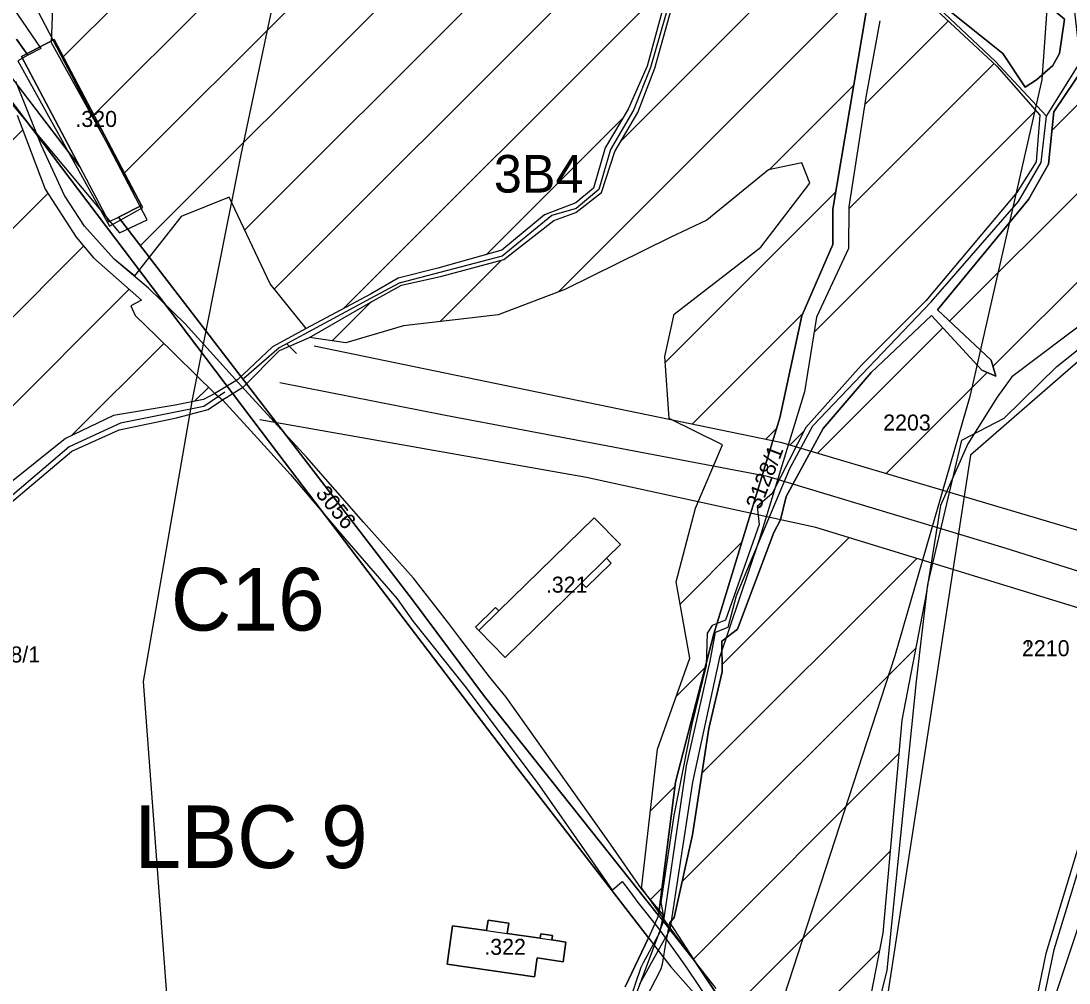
# Model space of a CAD drawing. Extents: x -564810 to -550519, y -1045831 to -1034011.
# Drawn here: x -553141.5 to -552807.2, y -1037395.7 to -1037088.7 of the extents above; entities that cross this region are included whole.
import ezdxf

# ---------------------------------------------------------------- set-up
doc = ezdxf.new("R2010")
doc.units = 0
for name, color, linetype in [('KN stav', 7, 'Continuous'), ('Lesní porost', 7, 'Continuous'), ('označ pol cest', 7, 'Continuous'), ('Parcelní čísla', 7, 'Continuous'), ('Polní cesty stavající', 7, 'Continuous'), ('STG', 7, 'Continuous'), ('Vedení VN', 7, 'Continuous'), ('vodní toky', 7, 'Continuous'), ('Vrstva 22', 7, 'Continuous'), ('Vrstva 33', 7, 'Continuous'), ('Vrstva 4', 7, 'Continuous'), ('Vrstva 5', 7, 'Continuous'), ('zamokř ploch', 7, 'Continuous')]:
    doc.layers.add(name, color=color, linetype=linetype)

msp = doc.modelspace()

# ---------------------------------------------------------------- linework, layer by layer
at = {"layer": 'KN stav'}
for p, q in [((-552871.88, -1037085.78), (-552882.56, -1037148.8)), ((-552882.56, -1037148.8), (-552871.88, -1037085.78)), ((-552867.52, -1037088.69), (-552871.98, -1037113)), ((-553160.93, -1037092.73), (-553059.28, -1037227.09)), ((-553059.28, -1037227.09), (-553160.93, -1037092.73)), ((-553130.92, -1037094.59), (-553141.31, -1037100.06)), ((-553141.31, -1037100.06), (-553130.92, -1037094.59)), ((-553103, -1037147.6), (-553130.92, -1037094.59)), ((-553130.92, -1037094.59), (-553103, -1037147.6)), ((-553122.77, -1037135.25), (-553151.63, -1037097.49)), ((-553151.63, -1037097.49), (-553122.77, -1037135.25)), ((-553141.31, -1037100.06), (-553122.77, -1037135.25)), ((-553122.77, -1037135.25), (-553141.31, -1037100.06)), ((-552871.98, -1037113), (-552877.37, -1037148.07)), ((-553122.77, -1037135.25), (-553113.5, -1037152.86)), ((-553110.38, -1037151.29), (-553103, -1037147.6)), ((-553103, -1037147.6), (-553110.38, -1037151.29)), ((-552882.56, -1037148.8), (-552882.56, -1037160.04)), ((-552882.56, -1037160.04), (-552882.56, -1037148.8)), ((-552877.37, -1037148.07), (-552877.5, -1037161.32)), ((-553113.5, -1037152.86), (-553110.38, -1037151.29)), ((-553016.57, -1037273.46), (-553110.38, -1037151.29)), ((-553110.38, -1037151.29), (-553016.57, -1037273.46)), ((-552882.56, -1037160.04), (-552892.45, -1037182.8)), ((-552892.45, -1037182.8), (-552882.56, -1037160.04)), ((-552877.5, -1037161.32), (-552887.68, -1037183.28)), ((-552775.01, -1037164.12), (-552825.42, -1037202.31)), ((-552892.45, -1037182.8), (-552899.38, -1037215.38)), ((-552899.38, -1037215.38), (-552892.45, -1037182.8)), ((-552887.68, -1037183.28), (-552891.52, -1037207.07)), ((-552825.42, -1037202.31), (-552830.12, -1037208.79)), ((-552891.52, -1037207.07), (-552905.99, -1037254.3)), ((-552830.12, -1037208.79), (-552839.4, -1037223.67)), ((-552899.38, -1037215.38), (-552920.46, -1037284.27)), ((-552920.46, -1037284.27), (-552899.38, -1037215.38)), ((-552839.4, -1037223.67), (-552848.16, -1037243.31)), ((-553059.28, -1037227.09), (-552983.25, -1037327.01)), ((-552983.25, -1037327.01), (-553059.28, -1037227.09)), ((-552848.16, -1037243.31), (-552852.88, -1037272.12)), ((-552958.66, -1037247.27), (-552989.04, -1037276.99)), ((-552989.04, -1037276.99), (-552958.66, -1037247.27)), ((-552950.29, -1037255.83), (-552958.66, -1037247.27)), ((-552958.66, -1037247.27), (-552950.29, -1037255.83)), ((-552954.73, -1037260.17), (-552950.29, -1037255.83)), ((-552950.29, -1037255.83), (-552954.73, -1037260.17)), ((-552905.99, -1037254.3), (-552918.69, -1037291.8)), ((-552961.2, -1037269.52), (-552953.22, -1037261.71)), ((-552953.22, -1037261.71), (-552961.2, -1037269.52)), ((-552953.22, -1037261.71), (-552954.73, -1037260.17)), ((-552954.73, -1037260.17), (-552953.22, -1037261.71)), ((-552987.07, -1037291.81), (-552962.71, -1037267.98)), ((-552962.71, -1037267.98), (-552987.07, -1037291.81)), ((-552962.71, -1037267.98), (-552961.2, -1037269.52)), ((-552961.2, -1037269.52), (-552962.71, -1037267.98)), ((-552852.88, -1037272.12), (-552860.47, -1037311.88)), ((-552993.6, -1037304.25), (-553016.57, -1037273.46)), ((-553016.57, -1037273.46), (-552993.6, -1037304.25)), ((-552990.15, -1037275.86), (-552996.54, -1037282.12)), ((-552996.54, -1037282.12), (-552990.15, -1037275.86)), ((-552989.04, -1037276.99), (-552990.15, -1037275.86)), ((-552990.15, -1037275.86), (-552989.04, -1037276.99)), ((-552996.54, -1037282.12), (-552995.44, -1037283.25)), ((-552995.44, -1037283.25), (-552996.54, -1037282.12)), ((-552995.44, -1037283.25), (-552987.07, -1037291.81)), ((-552987.07, -1037291.81), (-552995.44, -1037283.25)), ((-552920.46, -1037284.27), (-552932.71, -1037331.62)), ((-552932.71, -1037331.62), (-552920.46, -1037284.27)), ((-552918.69, -1037291.8), (-552927.24, -1037331.6)), ((-552938.17, -1037374.16), (-552993.6, -1037304.25)), ((-552993.6, -1037304.25), (-552938.17, -1037374.16)), ((-552860.47, -1037311.88), (-552866.59, -1037379.77)), ((-552983.25, -1037327.01), (-552941.29, -1037381.3)), ((-552941.29, -1037381.3), (-552983.25, -1037327.01)), ((-552932.71, -1037331.62), (-552938.17, -1037374.16)), ((-552938.17, -1037374.16), (-552932.71, -1037331.62)), ((-552927.24, -1037331.6), (-552934.48, -1037378.74)), ((-552800.39, -1037339.77), (-552814.6, -1037386.27)), ((-552798.78, -1037341.76), (-552811.99, -1037385.15)), ((-552992.51, -1037375.65), (-552992.99, -1037378.98)), ((-552992.99, -1037378.98), (-552992.51, -1037375.65)), ((-552985.88, -1037376.59), (-552992.51, -1037375.65)), ((-552992.51, -1037375.65), (-552985.88, -1037376.59)), ((-552938.17, -1037374.16), (-552941.29, -1037381.3)), ((-553003.8, -1037377.42), (-553005.57, -1037389.66)), ((-553005.57, -1037389.66), (-553003.8, -1037377.42)), ((-552992.99, -1037378.98), (-553003.8, -1037377.42)), ((-553003.8, -1037377.42), (-552992.99, -1037378.98)), ((-552986.36, -1037379.94), (-552985.88, -1037376.59)), ((-552985.88, -1037376.59), (-552986.36, -1037379.94)), ((-552934.48, -1037378.74), (-552938.18, -1037385.33)), ((-552934.48, -1037378.74), (-552919.84, -1037397.46)), ((-552975.87, -1037381.45), (-552986.36, -1037379.94)), ((-552986.36, -1037379.94), (-552975.87, -1037381.45)), ((-552975.66, -1037380), (-552975.87, -1037381.45)), ((-552975.87, -1037381.45), (-552975.66, -1037380)), ((-552971.96, -1037380.53), (-552975.66, -1037380)), ((-552975.66, -1037380), (-552971.96, -1037380.53)), ((-552972.17, -1037381.98), (-552971.96, -1037380.53)), ((-552971.96, -1037380.53), (-552972.17, -1037381.98)), ((-552967.64, -1037382.64), (-552972.17, -1037381.98)), ((-552972.17, -1037381.98), (-552967.64, -1037382.64)), ((-552968.55, -1037388.92), (-552967.64, -1037382.64)), ((-552967.64, -1037382.64), (-552968.55, -1037388.92)), ((-552941.29, -1037381.3), (-552948.71, -1037396.94)), ((-552948.71, -1037396.94), (-552941.29, -1037381.3)), ((-552866.59, -1037379.77), (-552881.52, -1037456.58)), ((-552938.18, -1037385.33), (-552944.19, -1037396.05)), ((-552938.18, -1037385.33), (-552934.15, -1037390.54)), ((-552814.6, -1037386.27), (-552823.56, -1037430.05)), ((-552811.99, -1037385.15), (-552821.48, -1037430.16)), ((-553005.57, -1037389.66), (-552977.67, -1037393.69)), ((-552977.67, -1037393.69), (-553005.57, -1037389.66)), ((-552977.67, -1037393.69), (-552976.81, -1037387.73)), ((-552976.81, -1037387.73), (-552977.67, -1037393.69)), ((-552976.81, -1037387.73), (-552968.55, -1037388.92)), ((-552968.55, -1037388.92), (-552976.81, -1037387.73)), ((-552934.15, -1037390.54), (-552907.5, -1037420.66))]:
    msp.add_line(p, q, dxfattribs=at)
at = {"layer": 'Lesní porost'}
for p, q in [((-553108.48, -1037137.2), (-552938.17, -1036966.9)), ((-553103.39, -1037160.4), (-552919.72, -1036976.73)), ((-553070.11, -1037155.41), (-552922.98, -1037008.28)), ((-553060.69, -1037174.28), (-552926.08, -1037039.67)), ((-553127.99, -1037100.15), (-553093.08, -1037065.24)), ((-553118.23, -1037118.68), (-553076.6, -1037077.04)), ((-553038.67, -1037180.54), (-552934.45, -1037076.31)), ((-552949.97, -1037126.84), (-552899.29, -1037076.16)), ((-552970.05, -1037175.2), (-552878.98, -1037084.13)), ((-552872.34, -1037115.36), (-552845.74, -1037088.75)), ((-552812.66, -1037123.65), (-552788.23, -1037099.22)), ((-552812.35, -1037102.93), (-552810.24, -1037099.06)), ((-552877.38, -1037148.68), (-552831.05, -1037102.35)), ((-552902.77, -1037136.21), (-552875.87, -1037109.31)), ((-552845.25, -1037184.52), (-552773.8, -1037113.08)), ((-552888.45, -1037188.03), (-552817.76, -1037117.34)), ((-552993.15, -1037163.3), (-552949.34, -1037119.49)), ((-553290.4, -1037272.94), (-553140.92, -1037123.46)), ((-552831.43, -1037198.99), (-552759.52, -1037127.08)), ((-553278.5, -1037289.32), (-553132.95, -1037143.77)), ((-552935.96, -1037197.68), (-552881.64, -1037143.36)), ((-553266.72, -1037305.83), (-553121.5, -1037160.6)), ((-553007.77, -1037184.64), (-552988.21, -1037165.08)), ((-553254.45, -1037321.84), (-553106.96, -1037174.35)), ((-553042.19, -1037190.78), (-553029.7, -1037178.29)), ((-552927.31, -1037217.32), (-552892.19, -1037182.2)), ((-552887.36, -1037226.64), (-552847.38, -1037186.66)), ((-553125.37, -1037221.04), (-553095.95, -1037191.62)), ((-552865.54, -1037233.09), (-552833.3, -1037200.86)), ((-553086.12, -1037210.07), (-553081.68, -1037205.64)), ((-552903.87, -1037222.16), (-552900.39, -1037218.68)), ((-552896.16, -1037224.03), (-552891.64, -1037219.51)), ((-552931.24, -1037274.78), (-552911.52, -1037255.06)), ((-552917.86, -1037294.09), (-552877.34, -1037253.58)), ((-552924.28, -1037328.8), (-552855.69, -1037260.21)), ((-552930.65, -1037363.46), (-552856.08, -1037288.88)), ((-552932.5, -1037304.33), (-552923.26, -1037295.08)), ((-552926.98, -1037388.06), (-552861.43, -1037322.51)), ((-552940.67, -1037340.78), (-552932.89, -1037332.99)), ((-552914.81, -1037404.18), (-552864.23, -1037353.6)), ((-552940.68, -1037369.07), (-552937.05, -1037365.44)), ((-552902.7, -1037420.36), (-552867.67, -1037385.32))]:
    msp.add_line(p, q, dxfattribs=at)
for points in [[(-553142.91, -1037094.55), (-553139.29, -1037099.69), (-553142.45, -1037101.46), (-553113.25, -1037154.18), (-553102.58, -1037148.29), (-553131.8, -1037095.67), (-553130.98, -1037075.85), (-553110.01, -1037068.01), (-553092.81, -1037065.2), (-553080.66, -1037076.27), (-553062.63, -1037079.69), (-553052.57, -1037057.35), (-553039.77, -1037049.68), (-553046.85, -1036995.87), (-553036.74, -1036969.29), (-553040.68, -1036956.03), (-553034.35, -1036947.04), (-553030.25, -1036939.75), (-553035.39, -1036944.01), (-553043.05, -1036954.42), (-553049.43, -1036936.91), (-553085.28, -1036891.02)], [(-552810.24, -1037099.06), (-552808.61, -1037088.2), (-552833.03, -1037067.34), (-552834.22, -1037070.92), (-552832.38, -1037079.88), (-552845.29, -1037085.51), (-552828.27, -1037099.13)], [(-552933.09, -1037071.34), (-552941.77, -1037103.14), (-552947.77, -1037116.87), (-552955.19, -1037129.26), (-552958.83, -1037142.05), (-552964.46, -1037146.74), (-552974.45, -1037150.55), (-552988.07, -1037161.87), (-553008.57, -1037167.63), (-553021.17, -1037170.77), (-553030, -1037175.94), (-553050.54, -1037186.83), (-553062.01, -1037172.65), (-553075.04, -1037144.92), (-553090.39, -1037151.1), (-553105.31, -1037170.06), (-553111.79, -1037164.71), (-553121.26, -1037154.18), (-553127.56, -1037144.4), (-553135.02, -1037128.26), (-553143.17, -1037107.99)], [(-552943.52, -1037365.63), (-552938.41, -1037321.06), (-552928.16, -1037292.02), (-552932.5, -1037267.69), (-552926.3, -1037244.2), (-552917.76, -1037223.99), (-552934.74, -1037215.61), (-552936.09, -1037195.76), (-552933.16, -1037182.33), (-552905.5, -1037160.91), (-552889.81, -1037140.52), (-552892.41, -1037134.03), (-552903, -1037136.26), (-552922.76, -1037152.32), (-552934.4, -1037157.79), (-552968.01, -1037174.43), (-552989.28, -1037182.49), (-553019.46, -1037186), (-553037.82, -1037191.4), (-553049.48, -1037189.75), (-553029.17, -1037177.98), (-553020.09, -1037173), (-553007.27, -1037170.21), (-552987.51, -1037164.89), (-552971.48, -1037152.39), (-552964.47, -1037149.86), (-552956.26, -1037143.5), (-552952.05, -1037130.35), (-552944.69, -1037117.94), (-552939.26, -1037103.77), (-552930.48, -1037072.14)], [(-552849.55, -1037085.22), (-552830.17, -1037103.17), (-552816.47, -1037118.81), (-552817.67, -1037133.71), (-552823.79, -1037143.46), (-552852.83, -1037178.07), (-552873.47, -1037198.62), (-552891.1, -1037218.45), (-552901.83, -1037239.56), (-552906.62, -1037243.7), (-552906.02, -1037249.45), (-552916.79, -1037279.9), (-552921.02, -1037281.63), (-552922.55, -1037284.1), (-552922.87, -1037294.35), (-552927.53, -1037313.12), (-552933.23, -1037342.22), (-552937.38, -1037370), (-552936.66, -1037373.95)], [(-552828.27, -1037099.13), (-552821.11, -1037109.83), (-552817.59, -1037107.53), (-552812.35, -1037102.93)], [(-552801.87, -1037102.75), (-552812.06, -1037117.74), (-552813.76, -1037134.42), (-552820.13, -1037145.72), (-552849.14, -1037180.86), (-552832.04, -1037196.95), (-552830.52, -1037202.07), (-552834.95, -1037200.15), (-552850.99, -1037182.74), (-552870.24, -1037200.85), (-552885.59, -1037218.74), (-552897.39, -1037240.47), (-552899.24, -1037247.88), (-552901.37, -1037251.97), (-552912.97, -1037282.85), (-552917.9, -1037286.63), (-552917.85, -1037296.41), (-552922.07, -1037314.53), (-552927.33, -1037348.43), (-552933.17, -1037374.83), (-552934.54, -1037376.55), (-552926.84, -1037388.27), (-552909.95, -1037413.51)], [(-552873.9, -1037426.7), (-552865.23, -1037391.6), (-552855.84, -1037299.41), (-552852.18, -1037268.6), (-552841.36, -1037222.45), (-552827.86, -1037215.43), (-552811.1, -1037199.02), (-552789.98, -1037182.17)], [(-552936.66, -1037373.95), (-552936.66, -1037373.95), (-552943.52, -1037365.63)]]:
    msp.add_lwpolyline(points, dxfattribs=at)
at = {"layer": 'Polní cesty stavající'}
for p, q in [((-553135.02, -1037128.26), (-553143.17, -1037107.99)), ((-553142.67, -1037118.79), (-553133.83, -1037142.41)), ((-553127.56, -1037144.4), (-553135.02, -1037128.26)), ((-553133.83, -1037142.41), (-553123.91, -1037157.68)), ((-553121.26, -1037154.18), (-553127.56, -1037144.4)), ((-553111.79, -1037164.71), (-553121.26, -1037154.18)), ((-553123.91, -1037157.68), (-553118.39, -1037164.36)), ((-553118.39, -1037164.36), (-553103, -1037177.81)), ((-553100.8, -1037173.94), (-553111.79, -1037164.71)), ((-553089.15, -1037185.36), (-553100.8, -1037173.94)), ((-553103, -1037177.81), (-553106.41, -1037179.64)), ((-553106.41, -1037179.64), (-553105.09, -1037182.7)), ((-553071.18, -1037205.25), (-553089.15, -1037185.36)), ((-553050.26, -1037228.06), (-553071.18, -1037205.25)), ((-553032.21, -1037248.65), (-553050.26, -1037228.06)), ((-553016.28, -1037266.55), (-553032.21, -1037248.65)), ((-553037.61, -1037254.46), (-553021.52, -1037273.16)), ((-553004.69, -1037281.37), (-553016.28, -1037266.55)), ((-553021.52, -1037273.16), (-553016.39, -1037280.32)), ((-553016.39, -1037280.32), (-553016.39, -1037280.32)), ((-553016.39, -1037280.32), (-552999.91, -1037300.96)), ((-553001.49, -1037285.72), (-553004.69, -1037281.37)), ((-552991.99, -1037298.06), (-553001.49, -1037285.72)), ((-552986.75, -1037304.49), (-552991.99, -1037298.06)), ((-552999.91, -1037300.96), (-552976.88, -1037331.72)), ((-552976.88, -1037331.72), (-552960.33, -1037355.39)), ((-552949.73, -1037363.27), (-552947.25, -1037366.52)), ((-552943.49, -1037365.4), (-552943.52, -1037365.63)), ((-552934.73, -1037377.71), (-552943.49, -1037365.4)), ((-552947.25, -1037366.52), (-552944.76, -1037369.98)), ((-552944.76, -1037369.98), (-552938.07, -1037378.4)), ((-552938.07, -1037378.4), (-552929.49, -1037390.31)), ((-552926.84, -1037388.27), (-552934.73, -1037377.71)), ((-552909.95, -1037413.51), (-552926.84, -1037388.27)), ((-552929.49, -1037390.31), (-552911.67, -1037416.95))]:
    msp.add_line(p, q, dxfattribs=at)
for points in [[(-553147.02, -1037079.93), (-553135.16, -1037097.46), (-553139.29, -1037099.69), (-553142.91, -1037094.55)], [(-553105.09, -1037182.7), (-553098.26, -1037189.35), (-553079.67, -1037207.61), (-553077.18, -1037209.59), (-553066.08, -1037221.9), (-553055.52, -1037233.49), (-553037.61, -1037254.46)], [(-552943.52, -1037365.63), (-552953.44, -1037351.42), (-552986.75, -1037304.49)], [(-552960.33, -1037355.39), (-552952.86, -1037366.08), (-552949.73, -1037363.27)]]:
    msp.add_lwpolyline(points, dxfattribs=at)
at = {"layer": 'STG'}
for points in [[(-553086.83, -1037509.03), (-553102.44, -1037299.55), (-553086.83, -1037209.51), (-553071.21, -1037131.41), (-553050.08, -1037031.26), (-553047.33, -1036952.24), (-553054.68, -1036883.33), (-553078.56, -1036837.39), (-553119.89, -1036809.83), (-553157.55, -1036794.21), (-553196.13, -1036789.62), (-553152.96, -1036760.21), (-553125.41, -1036746.43), (-553070.29, -1036720.71), (-552977.52, -1036697.74), (-552896.69, -1036677.52), (-552848, -1036668.34), (-552776.36, -1036649.96), (-552684.5, -1036608.61), (-552638.57, -1036588.4), (-552609.18, -1036560.84), (-552571.52, -1036514.9), (-552546.72, -1036489.17)], [(-552837.9, -1036875.06), (-552831.47, -1036931.11), (-552814.94, -1036988.08), (-552810.34, -1037029.42), (-552815.85, -1037107.52), (-552838.82, -1037208.59), (-552862.7, -1037291.28), (-552904.04, -1037418.07)]]:
    msp.add_lwpolyline(points, dxfattribs=at)
at = {"layer": 'Vedení VN'}
msp.add_line((-553056.79, -1037191.67), (-553053.61, -1037194.85), dxfattribs=at)
for points in [[(-554311.13, -1038894.55), (-554183.26, -1038768.06), (-553948.71, -1038736.97), (-553887.24, -1038715.77), (-553721.22, -1038534.86), (-553615.96, -1038471.97), (-553583.46, -1038409.78), (-553495.15, -1038284), (-553204.09, -1037884.03), (-552966, -1037802.05), (-552952.58, -1037796.4), (-552903.13, -1037697.47), (-552835.31, -1037471.34), (-552755.48, -1037231.07), (-552629.72, -1036976.67), (-552323.11, -1036754.78)], [(-553047.96, -1037192.38), (-552899.24, -1037223.12), (-552839.55, -1037240.79), (-552763.25, -1037263.4)], [(-552759.05, -1037278.62), (-552827.53, -1037256.98), (-552903.33, -1037234.05), (-552956.53, -1037223.97), (-553006.1, -1037214.62), (-553058.96, -1037204.24)], [(-552773.84, -1037285.31), (-552887.94, -1037250.33), (-552961.06, -1037234.43), (-553065.26, -1037216.05)]]:
    msp.add_lwpolyline(points, dxfattribs=at)
at = {"layer": 'vodní toky'}
for points in [[(-552958.5, -1036896.1), (-552948.99, -1036909.12), (-552951.83, -1036914.72), (-552946.54, -1036918.5), (-552943.44, -1036914.31), (-552927.71, -1036936.31), (-552903.54, -1036975.12), (-552905.06, -1036977.48), (-552902.52, -1036980.62), (-552900.59, -1036979.32), (-552879.86, -1037006.72), (-552855.84, -1037038.66), (-552844.11, -1037057.79), (-552836.45, -1037065), (-552837.66, -1037068.23), (-552838.67, -1037077.19), (-552847.62, -1037081.64), (-552849.55, -1037085.22), (-552830.17, -1037103.17), (-552816.47, -1037118.81)], [(-552933.09, -1037071.34), (-552941.77, -1037103.14), (-552947.77, -1037116.87), (-552955.19, -1037129.26), (-552958.83, -1037142.05), (-552964.46, -1037146.74), (-552974.45, -1037150.55), (-552988.07, -1037161.87), (-553008.57, -1037167.63), (-553021.17, -1037170.77), (-553030, -1037175.94)], [(-553156.8, -1037252.58), (-553125.26, -1037226.02), (-553110.12, -1037219.16), (-553091.93, -1037215.38), (-553081.83, -1037212.75), (-553077.18, -1037209.59), (-553070.48, -1037205.52), (-553059, -1037193.87), (-553049.48, -1037189.75), (-553029.17, -1037177.98), (-553020.09, -1037173), (-553007.27, -1037170.21), (-552987.51, -1037164.89), (-552971.48, -1037152.39), (-552964.47, -1037149.86), (-552956.26, -1037143.5), (-552952.05, -1037130.35), (-552944.69, -1037117.94), (-552939.26, -1037103.77), (-552930.48, -1037072.14)], [(-552945.2, -1037406.59), (-552937.4, -1037391.37), (-552936.86, -1037389.65), (-552935.72, -1037382.43), (-552934.54, -1037376.55), (-552933.17, -1037374.83), (-552927.33, -1037348.43), (-552922.07, -1037314.53), (-552917.85, -1037296.41), (-552917.9, -1037286.63), (-552912.97, -1037282.85), (-552901.37, -1037251.97), (-552899.24, -1037247.88), (-552897.39, -1037240.47), (-552885.59, -1037218.74), (-552870.24, -1037200.85), (-552850.99, -1037182.74), (-552834.95, -1037200.15), (-552830.52, -1037202.07), (-552832.04, -1037196.95), (-552849.14, -1037180.86), (-552820.13, -1037145.72), (-552813.76, -1037134.42), (-552812.06, -1037117.74), (-552801.87, -1037102.75)], [(-552816.47, -1037118.81), (-552817.67, -1037133.71), (-552823.79, -1037143.46), (-552852.83, -1037178.07), (-552873.47, -1037198.62), (-552891.1, -1037218.45), (-552901.83, -1037239.56), (-552906.62, -1037243.7), (-552906.02, -1037249.45), (-552916.79, -1037279.9), (-552921.02, -1037281.63), (-552922.55, -1037284.1), (-552922.87, -1037294.35), (-552927.53, -1037313.12), (-552933.23, -1037342.22), (-552937.38, -1037370), (-552936.66, -1037373.95), (-552937.85, -1037379.73), (-552943.02, -1037389.3), (-552943.76, -1037390.76), (-552947.58, -1037401.99)], [(-553030, -1037175.94), (-553050.54, -1037186.83), (-553061.21, -1037192.73), (-553072.44, -1037203.25), (-553079.67, -1037207.61), (-553083.25, -1037209.49), (-553092.29, -1037211.33), (-553112, -1037214.66), (-553127.33, -1037221.98), (-553165.53, -1037252.63)]]:
    msp.add_lwpolyline(points, dxfattribs=at)
msp.add_lwpolyline([(-552821.11, -1037109.83), (-552828.27, -1037099.13), (-552845.29, -1037085.51), (-552832.38, -1037079.88), (-552834.22, -1037070.92), (-552833.03, -1037067.34), (-552808.61, -1037088.2), (-552810.24, -1037099.06), (-552812.35, -1037102.93), (-552817.59, -1037107.53)], close=True, dxfattribs=at)
at = {"layer": 'Vrstva 33'}
for points in [[(-552926.77, -1037060.36), (-552931.51, -1037071.8), (-552940.64, -1037103.56), (-552946.14, -1037117.24), (-552953.45, -1037129.69), (-552957.12, -1037142.53), (-552964.42, -1037148.54), (-552972.11, -1037150.76), (-552988.02, -1037163.81), (-553020.87, -1037172.43), (-553029.98, -1037177.29), (-553059.12, -1037192.99), (-553070.41, -1037202.83)], [(-552814.33, -1037119.11), (-552803.47, -1037101.72), (-552805.79, -1037082), (-552830.13, -1037058.95)], [(-552945.47, -1037399.96), (-552936.39, -1037375.77), (-552929.16, -1037326.42), (-552921.63, -1037293.06), (-552919.96, -1037283.71), (-552915.91, -1037282.12), (-552913.23, -1037272.01), (-552896.27, -1037231.58), (-552888.88, -1037217.95), (-552851.1, -1037178.32), (-552823.32, -1037146.37), (-552816.07, -1037133.9), (-552814.33, -1037119.11), (-552830.71, -1037101.5), (-552848.67, -1037084.69)], [(-553076.43, -1037207.14), (-553083.17, -1037211.7), (-553109.77, -1037217.06), (-553126.09, -1037224.66), (-553157.4, -1037251.18), (-553187.5, -1037280.33), (-553204.38, -1037293.78), (-553210.16, -1037300.81), (-553218.28, -1037306.17), (-553224.22, -1037320.52), (-553230.88, -1037326.9), (-553236.97, -1037329.22), (-553246.38, -1037335.02)]]:
    msp.add_lwpolyline(points, dxfattribs=at)
at = {"layer": 'Vrstva 4'}
for p, q in [((-552962.71, -1037267.97), (-552954.73, -1037260.17)), ((-552995.44, -1037283.25), (-552989.05, -1037276.99)), ((-552938.17, -1037374.16), (-552934.48, -1037378.74)), ((-552992.99, -1037378.97), (-552986.36, -1037379.93)), ((-552975.87, -1037381.45), (-552972.17, -1037381.98)), ((-552941.29, -1037381.3), (-552938.18, -1037385.32))]:
    msp.add_line(p, q, dxfattribs=at)
at = {"layer": 'Vrstva 5'}
for points in [[(-553153.82, -1036717.79), (-553120.78, -1036720.53), (-553077.61, -1036697.47), (-552948.67, -1036872.18), (-552799.53, -1037081.76), (-552742.11, -1037143.32), (-552838.62, -1037227.28), (-552866, -1037405.86)], [(-553199.99, -1037048.7), (-553110.11, -1037156.36), (-553101.22, -1037152.15), (-553139.6, -1037078.66), (-553030.07, -1036960.69), (-553100.28, -1036859.58), (-553193.44, -1036929.8)]]:
    msp.add_lwpolyline(points, dxfattribs=at)
at = {"layer": 'zamokř ploch'}
for p, q in [((-552820.34, -1037286.84), (-552820.34, -1037288.34)), ((-552819.34, -1037286.84), (-552819.34, -1037288.34))]:
    msp.add_line(p, q, dxfattribs=at)

# ---------------------------------------------------------------- texts
at = {"layer": 'označ pol cest'}
msp.add_text('C16', height=20, dxfattribs=at).set_placement((-553093.68, -1037283.25))
at = {"layer": 'Parcelní čísla'}
for s, p in [('2203', (-552866.45, -1037219.42)), ('2148/1', (-553156.24, -1037293.42)), ('2210', (-552822.17, -1037291.42))]:
    msp.add_text(s, height=5.1, dxfattribs=at).set_placement(p)
for s, rotation, p in [('3128/1', 68.7088, (-552905.71, -1037244.89)), ('3056', 308.9488, (-553047.75, -1037239.59))]:
    msp.add_text(s, height=5.1, rotation=rotation, dxfattribs=at).set_placement(p)
at = {"layer": 'STG'}
msp.add_text('3B4', height=12, dxfattribs=at).set_placement((-552990.65, -1037143.49))
at = {"layer": 'Vrstva 22'}
for s, p in [('.320', (-553124.13, -1037122.55)), ('.321', (-552974.05, -1037271.15)), ('.322', (-552993.7, -1037386.72))]:
    msp.add_text(s, height=5.1, dxfattribs=at).set_placement(p)
at = {"layer": 'Vrstva 5'}
msp.add_text('LBC 9', height=20, dxfattribs=at).set_placement((-553105.26, -1037359.04))

doc.saveas('drawing.dxf')
